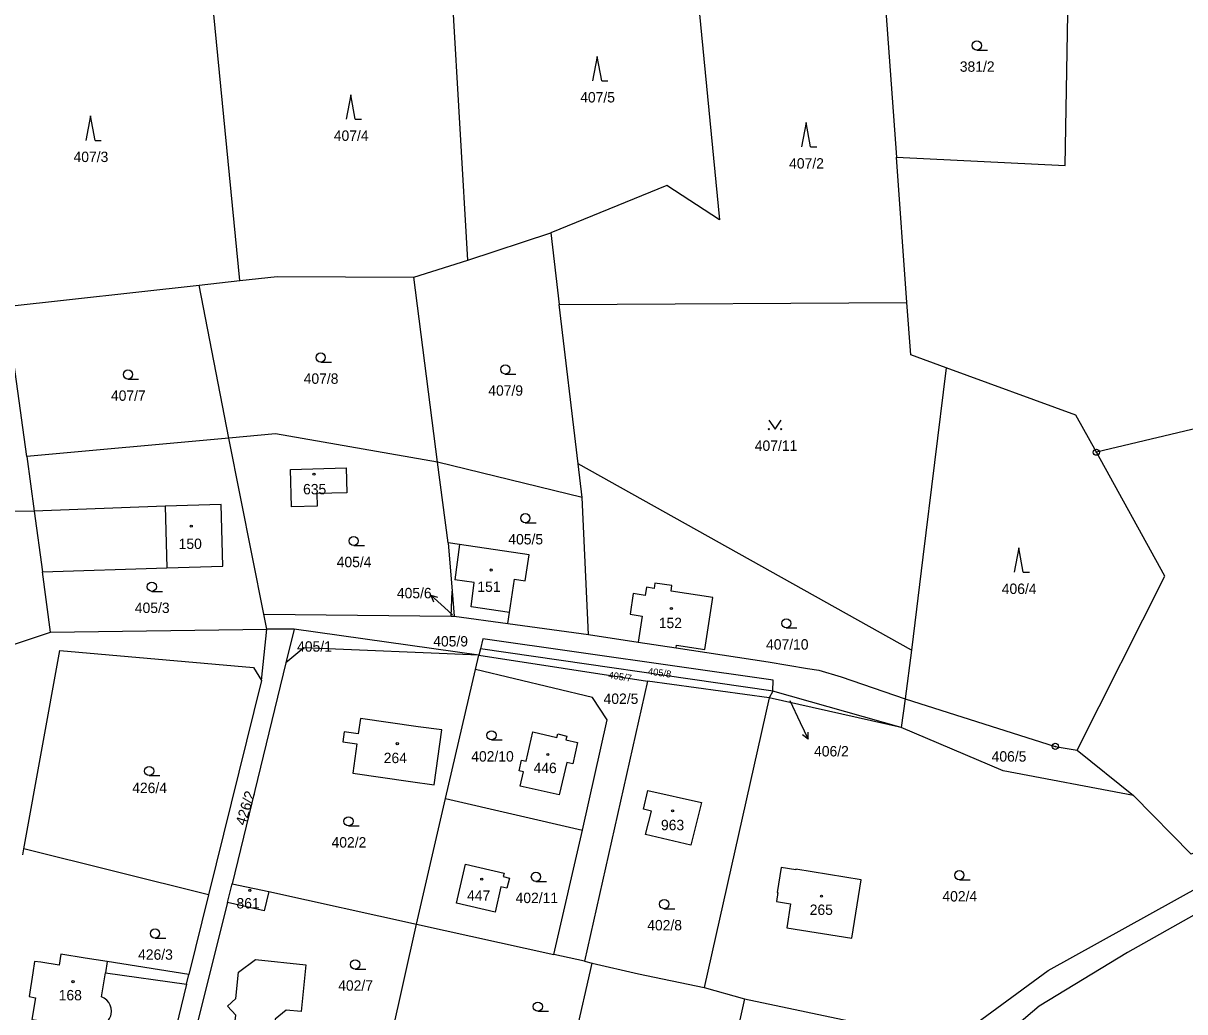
# Model space of a CAD drawing. Extents: x -725728 to -720881, y -1068679 to -1063504.
# Drawn here: x -724036.7 to -723846.7, y -1067350.1 to -1067188.2 of the extents above; entities that cross this region are included whole.
import ezdxf

# ---------------------------------------------------------------- set-up
doc = ezdxf.new("R2010")
doc.units = 0
for name, color, linetype in [('Hranice parcel', 7, 'Continuous'), ('Parcelní čísla', 7, 'Continuous'), ('Pop  PČ popisy', 7, 'Continuous'), ('Vnitřní kresba', 7, 'Continuous'), ('Značky bodu BP', 7, 'Continuous'), ('Značky budov', 7, 'Continuous'), ('Značky kultur', 7, 'Continuous')]:
    doc.layers.add(name, color=color, linetype=linetype)

# ---------------------------------------------------------------- blocks, each defined once
blk = doc.blocks.new('4.02_3')
at = {"layer": 'Značky budov'}
blk.add_circle((-0.001, 0), 0.0175, dxfattribs=at)
blk = doc.blocks.new('4.02_4')
at = {"layer": 'Značky budov'}
blk.add_circle((-0.001, 0), 0.0175, dxfattribs=at)
blk = doc.blocks.new('1029_88')
at = {"layer": 'Pop  PČ popisy'}
for p, q in [((0, 0), (0.127, -0.272)), ((0.127, -0.272), (0.13, -0.16)), ((0.127, -0.272), (0.039, -0.202))]:
    blk.add_line(p, q, dxfattribs=at)
blk = doc.blocks.new('1029_131')
at = {"layer": 'Pop  PČ popisy'}
for p, q in [((0, 0), (-0.223, 0.201)), ((-0.223, 0.201), (-0.115, 0.171)), ((-0.223, 0.201), (-0.182, 0.096))]:
    blk.add_line(p, q, dxfattribs=at)
blk = doc.blocks.new('3.04_3')
at = {"layer": 'Značky kultur'}
blk.add_line((0.001, 0), (0.176, 0), dxfattribs=at)
blk.add_circle((0.001, 0.075), 0.075, dxfattribs=at)
blk = doc.blocks.new('3.04_2')
at = {"layer": 'Značky kultur'}
blk.add_line((0.001, 0), (0.176, 0), dxfattribs=at)
blk.add_circle((0.001, 0.075), 0.075, dxfattribs=at)
blk = doc.blocks.new('3.08_2')
at = {"layer": 'Značky kultur'}
for p, q in [((0, 0.4), (-0.075, 0)), ((0.075, 0), (0, 0.4)), ((0.075, 0), (0.175, 0))]:
    blk.add_line(p, q, dxfattribs=at)
blk = doc.blocks.new('3.08_1')
at = {"layer": 'Značky kultur'}
for p, q in [((0, 0.4), (-0.075, 0)), ((0.075, 0), (0, 0.4)), ((0.075, 0), (0.175, 0))]:
    blk.add_line(p, q, dxfattribs=at)
blk = doc.blocks.new('3.14_1')
at = {"layer": 'Značky kultur'}
blk.add_lwpolyline([(-0.1, 0.15), (0, 0), (0.1, 0.15)], dxfattribs=at)
for centre in [(-0.1, 0), (0.1, 0)]:
    blk.add_circle(centre, 0.01, dxfattribs=at)
blk = doc.blocks.new('1.05_2')
at = {"layer": 'Značky bodu BP'}
for radius in [0.05, 0.00303]:
    blk.add_circle((0, 0), radius, dxfattribs=at)
blk = doc.blocks.new('1.05_1')
at = {"layer": 'Značky bodu BP'}
for radius in [0.05, 0.00303]:
    blk.add_circle((0, 0), radius, dxfattribs=at)

msp = doc.modelspace()

# ---------------------------------------------------------------- linework, layer by layer
at = {"layer": 'Hranice parcel'}
for p, q in [((-723896.76, -1067170.46), (-723893.86, -1067210.19)), ((-723964.01, -1067227.01), (-723967.05, -1067174.58)), ((-724001.32, -1067230.38), (-724006.45, -1067177.73)), ((-723892.13, -1067233.97), (-723893.86, -1067210.19)), ((-723964.01, -1067227.01), (-723950.41, -1067222.53)), ((-723950.41, -1067222.53), (-723949.02, -1067234.27)), ((-723972.82, -1067229.83), (-723964.01, -1067227.01)), ((-724007.94, -1067231.11), (-724001.32, -1067230.38)), ((-723968.95, -1067260.08), (-723972.82, -1067229.83)), ((-724039.53, -1067234.61), (-724007.94, -1067231.11)), ((-724003.1, -1067256.18), (-724007.94, -1067231.11)), ((-723949.02, -1067234.27), (-723892.13, -1067233.97)), ((-723945.94, -1067260.38), (-723949.02, -1067234.27)), ((-724036.17, -1067259.2), (-724039.53, -1067234.61)), ((-724003.1, -1067256.18), (-724036.17, -1067259.2)), ((-723997.39, -1067285), (-724003.1, -1067256.18)), ((-724036.17, -1067259.2), (-724034.95, -1067268.14)), ((-723967.2, -1067273.32), (-723968.95, -1067260.08)), ((-723945.29, -1067265.9), (-723968.95, -1067260.08)), ((-723945.29, -1067265.9), (-723945.94, -1067260.38)), ((-723891.41, -1067290.86), (-723945.94, -1067260.38)), ((-723944.24, -1067288.34), (-723945.29, -1067265.9)), ((-724034.95, -1067268.14), (-724033.61, -1067278.04)), ((-723967.2, -1067273.32), (-723966.55, -1067281.23)), ((-724032.27, -1067287.95), (-724033.61, -1067278.04)), ((-723966.73, -1067285.31), (-723966.55, -1067281.23)), ((-723966.55, -1067281.23), (-723966.22, -1067285.32)), ((-723996.9, -1067287.46), (-723997.39, -1067285)), ((-723997.39, -1067285), (-723966.73, -1067285.31)), ((-723966.73, -1067285.31), (-723966.22, -1067285.32)), ((-723966.22, -1067285.32), (-723957.42, -1067286.53)), ((-724032.27, -1067287.95), (-723996.9, -1067287.46)), ((-723997.77, -1067295.84), (-723996.9, -1067287.46)), ((-723992.4, -1067287.43), (-723996.9, -1067287.46)), ((-723992.4, -1067287.43), (-723993.76, -1067292.98)), ((-723962.17, -1067291.71), (-723992.4, -1067287.43)), ((-723957.42, -1067286.53), (-723944.24, -1067288.34)), ((-723944.24, -1067288.34), (-723936.12, -1067289.57)), ((-723936.12, -1067289.57), (-723929.89, -1067290.52)), ((-723961.92, -1067290.65), (-723962.17, -1067291.71)), ((-723891.41, -1067290.86), (-723892.4, -1067298.87)), ((-723993.76, -1067292.98), (-724002.58, -1067329.14)), ((-723962.72, -1067294.06), (-723962.17, -1067291.71)), ((-723962.17, -1067291.71), (-723934.56, -1067295.98)), ((-723967.63, -1067315.19), (-723962.72, -1067294.06)), ((-723997.77, -1067295.84), (-724006.42, -1067330.95)), ((-723934.56, -1067295.98), (-723944.9, -1067341.81)), ((-723914.66, -1067298.7), (-723934.56, -1067295.98)), ((-723914.66, -1067298.7), (-723925.33, -1067346.13)), ((-723914.1, -1067297.59), (-723914.66, -1067298.7)), ((-723893.09, -1067303.52), (-723914.66, -1067298.7)), ((-723893.09, -1067303.52), (-723914.1, -1067297.59)), ((-723892.4, -1067298.87), (-723893.09, -1067303.52)), ((-723864.25, -1067307.25), (-723855.08, -1067314.7)), ((-723972.4, -1067335.74), (-723967.63, -1067315.19)), ((-723967.63, -1067315.19), (-723945.22, -1067320.33)), ((-723949.9, -1067340.7), (-723945.22, -1067320.33)), ((-724036.83, -1067324.39), (-724036.66, -1067323.43)), ((-724006.42, -1067330.95), (-724036.66, -1067323.43)), ((-724003.3, -1067332.2), (-724002.58, -1067329.14)), ((-724002.58, -1067329.14), (-723996.54, -1067330.42)), ((-724006.42, -1067330.95), (-724009.64, -1067344.01)), ((-723996.54, -1067330.42), (-723972.4, -1067335.74)), ((-723979.91, -1067369.46), (-723972.4, -1067335.74)), ((-723972.4, -1067335.74), (-723949.9, -1067340.7)), ((-723944.9, -1067341.81), (-723949.9, -1067340.7)), ((-723951.49, -1067376.43), (-723943.63, -1067342.14)), ((-723944.9, -1067341.81), (-723943.63, -1067342.14)), ((-724010.02, -1067345.57), (-724009.64, -1067344.01)), ((-724010.02, -1067345.57), (-724014.4, -1067363.37)), ((-723925.33, -1067346.13), (-723918.7, -1067347.95)), ((-723918.7, -1067347.95), (-723924.38, -1067372.97)), ((-723918.7, -1067347.95), (-723885.01, -1067355.05))]:
    msp.add_line(p, q, dxfattribs=at)
for points in [[(-723893.86, -1067210.19), (-723866.25, -1067211.52), (-723865.37, -1067161.89)], [(-723926.49, -1067182.21), (-723922.82, -1067220.4), (-723931.4, -1067214.82), (-723950.41, -1067222.53)], [(-724001.32, -1067230.38), (-723995.19, -1067229.7), (-723972.82, -1067229.83)], [(-723885.7, -1067244.67), (-723891.5, -1067242.55), (-723892.13, -1067233.97)], [(-723772.51, -1067237.4), (-723821.16, -1067248.97), (-723861.13, -1067258.47)], [(-723885.7, -1067244.67), (-723889.53, -1067275.65), (-723891.41, -1067290.86)], [(-723861.13, -1067258.47), (-723864.49, -1067252.4), (-723885.7, -1067244.67)], [(-723968.95, -1067260.08), (-723995.47, -1067255.48), (-724003.1, -1067256.18)], [(-723864.25, -1067307.25), (-723849.93, -1067278.76), (-723861.13, -1067258.47)], [(-723992.85, -1067267.42), (-723993.02, -1067261.28), (-723983.92, -1067261.02), (-723983.81, -1067265.1), (-723988.71, -1067265.22), (-723988.65, -1067267.3), (-723992.85, -1067267.42)], [(-724034.95, -1067268.14), (-724053.64, -1067268.36), (-724052.52, -1067287.96)], [(-724033.61, -1067278.04), (-724013.22, -1067277.42), (-724004.07, -1067277.14), (-724004.38, -1067267.04), (-724013.53, -1067267.32), (-724034.95, -1067268.14)], [(-723957.42, -1067286.53), (-723957.15, -1067284.71), (-723956.36, -1067279.27), (-723954.58, -1067279.53), (-723953.96, -1067275.26), (-723965.35, -1067273.59), (-723967.2, -1067273.32)], [(-723929.89, -1067290.52), (-723929.85, -1067290.09), (-723925.21, -1067290.79), (-723923.9, -1067282.24), (-723930.73, -1067281.2), (-723930.59, -1067280.32), (-723933.36, -1067279.9), (-723933.5, -1067280.79), (-723934.76, -1067280.59), (-723934.96, -1067281.93), (-723936.94, -1067281.63), (-723937.45, -1067284.99), (-723935.47, -1067285.29), (-723936.12, -1067289.57)], [(-724052.52, -1067287.96), (-724052.14, -1067294.55), (-724032.27, -1067287.95)], [(-723914.1, -1067297.59), (-723914, -1067295.77), (-723961.55, -1067289.04), (-723961.92, -1067290.65)], [(-724036.66, -1067323.43), (-724030.76, -1067290.95), (-723999.08, -1067293.74), (-723997.77, -1067295.84)], [(-723962.17, -1067291.71), (-723990.82, -1067290.49), (-723993.76, -1067292.98)], [(-723914.1, -1067297.59), (-723914.4, -1067297.55), (-723961.92, -1067290.65)], [(-723929.89, -1067290.52), (-723914.84, -1067292.8), (-723908.43, -1067293.9), (-723906.55, -1067294.15), (-723902.88, -1067295.25), (-723892.4, -1067298.87)], [(-723945.22, -1067320.33), (-723941.18, -1067302.3), (-723943.57, -1067298.61), (-723962.72, -1067294.06)], [(-723892.4, -1067298.87), (-723867.85, -1067306.63), (-723864.25, -1067307.25)], [(-723982.83, -1067311.03), (-723973.37, -1067312.36), (-723969.52, -1067312.91), (-723968.23, -1067303.93), (-723972.1, -1067303.44), (-723981.56, -1067302.05), (-723981.92, -1067304.58), (-723984.2, -1067304.26), (-723984.43, -1067305.9), (-723982.15, -1067306.22), (-723982.83, -1067311.03)], [(-723946.82, -1067309.47), (-723947.79, -1067309.27), (-723949.06, -1067314.59), (-723955.42, -1067313.13), (-723954.87, -1067310.81), (-723955.6, -1067310.63), (-723955.19, -1067308.89), (-723954.46, -1067309.06), (-723953.33, -1067304.27), (-723949.41, -1067305.19), (-723949.27, -1067304.59), (-723947.8, -1067304.94), (-723947.94, -1067305.54), (-723946.03, -1067305.99), (-723946.82, -1067309.47)], [(-723855.08, -1067314.7), (-723876.38, -1067310.63), (-723893.09, -1067303.52)], [(-723927.47, -1067322.8), (-723934.9, -1067321.04), (-723933.95, -1067317.27), (-723935.25, -1067316.93), (-723934.54, -1067313.86), (-723925.75, -1067315.8), (-723927.47, -1067322.8)], [(-723844.1, -1067323.62), (-723845.64, -1067324.27), (-723855.08, -1067314.7)], [(-723885.01, -1067355.05), (-723869.04, -1067343.31), (-723839.76, -1067327.14), (-723844.1, -1067323.62)], [(-723827.66, -1067325.81), (-723832.39, -1067327.58), (-723844.31, -1067333.76), (-723856.05, -1067340.37), (-723870.49, -1067349.15), (-723881.85, -1067358.85)], [(-723957.58, -1067329.87), (-723958.57, -1067329.65), (-723959.53, -1067333.8), (-723965.86, -1067332.33), (-723964.37, -1067325.9), (-723958.04, -1067327.37), (-723958.18, -1067327.96), (-723957.19, -1067328.19), (-723957.58, -1067329.87)], [(-723901.15, -1067338.04), (-723899.62, -1067328.46), (-723910.3, -1067326.75), (-723910.32, -1067326.85), (-723912.71, -1067326.47), (-723913.36, -1067330.54), (-723913.26, -1067330.56), (-723913.49, -1067332.05), (-723911.16, -1067332.42), (-723911.78, -1067336.34), (-723901.15, -1067338.04)], [(-723996.54, -1067330.42), (-723997.3, -1067333.56), (-724003.3, -1067332.2)], [(-724003.3, -1067332.2), (-724011.04, -1067363.12), (-724011.33, -1067364.28)], [(-724009.64, -1067344.01), (-724023.01, -1067341.88), (-724026.59, -1067341.31), (-724030.6, -1067340.68), (-724030.87, -1067342.44), (-724033.87, -1067341.99), (-724034.91, -1067341.84), (-724035.17, -1067343.71), (-724035.77, -1067347.6), (-724034.72, -1067347.78), (-724035.36, -1067351.36), (-724024.72, -1067352.9), (-724024.65, -1067352.51)], [(-723991.27, -1067350.07), (-723993.73, -1067349.84), (-723995.53, -1067351.31), (-723995.85, -1067354.17), (-723994.22, -1067355.99), (-723991.53, -1067356.3), (-723992.38, -1067363.41), (-723998.09, -1067362.73), (-723997.59, -1067358.57), (-724002.89, -1067358.11), (-724001.95, -1067350.65), (-724003.34, -1067349.19), (-724001.95, -1067347.91), (-724001.49, -1067343.58), (-723998.73, -1067341.55), (-723990.49, -1067342.4), (-723991.27, -1067350.07)], [(-723943.63, -1067342.14), (-723936.04, -1067343.88), (-723925.33, -1067346.13)], [(-724023.93, -1067347.63), (-724023.3, -1067343.7), (-724010.02, -1067345.57)], [(-724024.65, -1067352.51), (-724024.16, -1067352.42), (-724023.69, -1067352.24), (-724023.27, -1067351.96), (-724022.91, -1067351.61), (-724022.62, -1067351.19), (-724022.43, -1067350.73), (-724022.37, -1067350.48), (-724022.32, -1067349.98), (-724022.37, -1067349.48), (-724022.52, -1067349), (-724022.76, -1067348.56), (-724023.09, -1067348.17), (-724023.48, -1067347.86), (-724023.93, -1067347.63)]]:
    msp.add_lwpolyline(points, dxfattribs=at)
at = {"layer": 'Pop  PČ popisy'}
for p, q in [((-723966.48, -1067285.12), (-723967.81, -1067283.91)), ((-723911.27, -1067299.1), (-723909.59, -1067302.73))]:
    msp.add_line(p, q, dxfattribs=at)
at = {"layer": 'Vnitřní kresba'}
for p, q in [((-724013.53, -1067267.32), (-724013.22, -1067277.42)), ((-723965.35, -1067273.59), (-723966.12, -1067279.38)), ((-723962.95, -1067279.8), (-723966.12, -1067279.38)), ((-723963.46, -1067283.79), (-723962.95, -1067279.8)), ((-723957.15, -1067284.71), (-723963.46, -1067283.79)), ((-724023.01, -1067341.88), (-724023.3, -1067343.7))]:
    msp.add_line(p, q, dxfattribs=at)

# ---------------------------------------------------------------- block references
at = {"layer": 'Pop  PČ popisy', "xscale": 10, "yscale": 10}
for name, p in [('1029_131', (-723967.81, -1067283.91)), ('1029_88', (-723909.59, -1067302.73))]:
    msp.add_blockref(name, p, dxfattribs=at)
at = {"layer": 'Značky bodu BP', "xscale": 10, "yscale": 10}
for name, p in [('1.05_1', (-723861.13, -1067258.47)), ('1.05_2', (-723867.85, -1067306.63))]:
    msp.add_blockref(name, p, dxfattribs=at)
at = {"layer": 'Značky budov', "xscale": 10, "yscale": 10}
for name, p in [('4.02_3', (-723989.16, -1067262.07)), ('4.02_3', (-724009.24, -1067270.59)), ('4.02_3', (-723960.17, -1067277.76)), ('4.02_3', (-723930.67, -1067284.06)), ('4.02_3', (-723975.52, -1067306.19)), ('4.02_3', (-723950.89, -1067307.96)), ('4.02_4', (-723930.47, -1067317.18)), ('4.02_3', (-723961.7, -1067328.37)), ('4.02_3', (-723999.64, -1067330.21)), ('4.02_4', (-723906.11, -1067331.16)), ('4.02_4', (-724028.58, -1067345.15))]:
    msp.add_blockref(name, p, dxfattribs=at)
at = {"layer": 'Značky kultur', "xscale": 10, "yscale": 10}
for name, p in [('3.04_3', (-723880.71, -1067192.63)), ('3.08_2', (-723942.83, -1067197.66)), ('3.08_1', (-723983.15, -1067203.94)), ('3.08_2', (-724025.74, -1067207.41)), ('3.08_1', (-723908.64, -1067208.48)), ('3.04_2', (-723988.08, -1067243.72)), ('3.04_2', (-724019.62, -1067246.5)), ('3.04_3', (-723957.87, -1067245.67)), ('3.14_1', (-723913.72, -1067254.7)), ('3.04_2', (-723954.59, -1067270.02)), ('3.04_2', (-723982.68, -1067273.75)), ('3.08_2', (-723873.84, -1067278.13)), ('3.04_2', (-724015.71, -1067281.25)), ('3.04_2', (-723911.89, -1067287.24)), ('3.04_2', (-723960.13, -1067305.57)), ('3.04_3', (-724016.15, -1067311.43)), ('3.04_3', (-723983.52, -1067319.65)), ('3.04_2', (-723952.86, -1067328.74)), ('3.04_2', (-723883.56, -1067328.48)), ('3.04_2', (-723931.86, -1067333.21)), ('3.04_2', (-724015.18, -1067338.02)), ('3.04_2', (-723982.43, -1067343.09)), ('3.04_2', (-723952.54, -1067349.99))]:
    msp.add_blockref(name, p, dxfattribs=at)

# ---------------------------------------------------------------- texts
at = {"layer": 'Parcelní čísla'}
for s, p in [('381/2', (-723883.48, -1067196.18)), ('407/5', (-723945.6, -1067201.21)), ('407/4', (-723985.92, -1067207.49)), ('407/3', (-724028.51, -1067210.96)), ('407/2', (-723911.41, -1067212.03)), ('407/8', (-723990.85, -1067247.27)), ('407/9', (-723960.64, -1067249.22)), ('407/7', (-724022.39, -1067250.05)), ('407/11', (-723917.03, -1067258.25)), ('635', (-723990.95, -1067265.37)), ('405/5', (-723957.36, -1067273.57)), ('150', (-724011.31, -1067274.32)), ('405/4', (-723985.45, -1067277.3)), ('151', (-723962.43, -1067281.34)), ('406/4', (-723876.61, -1067281.68)), ('405/6', (-723975.6, -1067282.39)), ('405/3', (-724018.48, -1067284.8)), ('152', (-723932.74, -1067287.28)), ('405/1', (-723991.93, -1067291.13)), ('405/9', (-723969.65, -1067290.28)), ('407/10', (-723915.19, -1067290.79)), ('402/5', (-723941.77, -1067299.68)), ('406/2', (-723907.33, -1067308.28)), ('264', (-723977.75, -1067309.38)), ('402/10', (-723963.43, -1067309.12)), ('406/5', (-723878.27, -1067309.13)), ('446', (-723953.23, -1067311.01)), ('426/4', (-724018.91, -1067314.28)), ('963', (-723932.38, -1067320.36)), ('402/2', (-723986.29, -1067323.2)), ('861', (-724001.85, -1067333.17)), ('447', (-723964.12, -1067331.92)), ('402/11', (-723956.17, -1067332.29)), ('402/4', (-723886.33, -1067332.03)), ('265', (-723908.04, -1067334.23)), ('402/8', (-723934.63, -1067336.76)), ('426/3', (-724017.95, -1067341.57)), ('168', (-724030.94, -1067348.22)), ('402/7', (-723985.2, -1067346.64))]:
    msp.add_text(s, height=1.7, dxfattribs=at).set_placement(p)
for s, height, rotation, p in [('405/7', 1.14, 351, (-723941.05, -1067295.47)), ('405/8', 1.14, 352, (-723934.57, -1067294.87)), ('426/2', 1.7, 73, (-724000.42, -1067319.69))]:
    msp.add_text(s, height=height, rotation=rotation, dxfattribs=at).set_placement(p)

doc.saveas('drawing.dxf')
